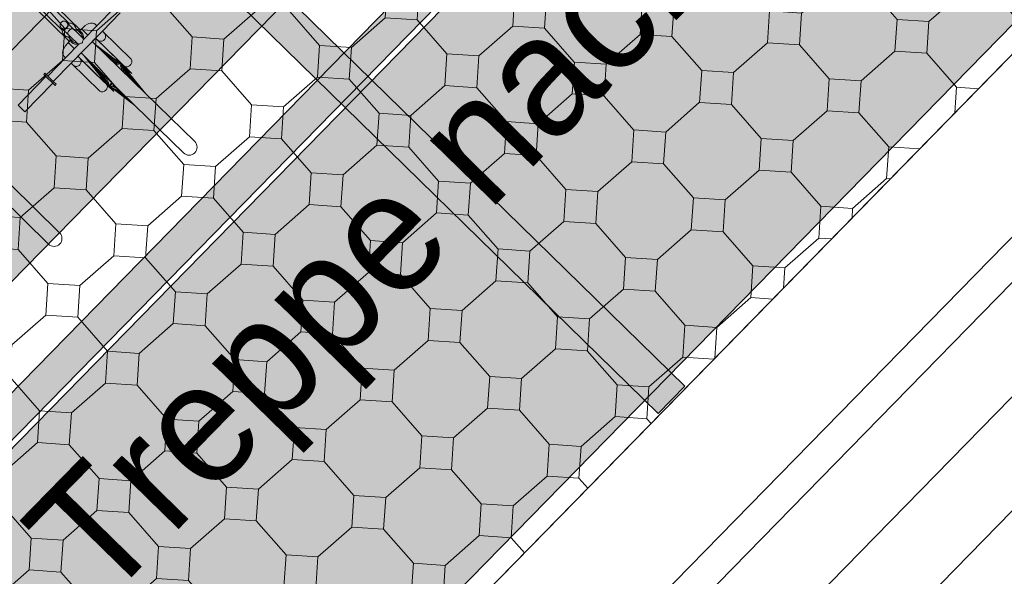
# Model space of a CAD drawing. Header units: metres. Extents: x -228 to 168, y -124 to 293.
# Tile 379 of 613: x 18.34 to 21.42, y 108.61 to 110.35. Entities that reach past the tile are written whole.
import ezdxf

# ---------------------------------------------------------------- set-up
doc = ezdxf.new("R2010")
doc.units = ezdxf.units.M
doc.header["$MEASUREMENT"] = 0
doc.linetypes.add('Wipeout_Contour', pattern=[1, 0, -1])
for name, color, linetype in [('Gebäude.3 _ UMGEBUNG', 7, 'Continuous'), ('Lageplan.2 _ 2D', 7, 'Continuous'), ('Staffage.4 _ STAFFAGE', 7, 'Continuous')]:
    doc.layers.add(name, color=color, linetype=linetype)
doc.styles.add('ERSTELLTER_STIL_1', font='txt')

msp = doc.modelspace()

# ---------------------------------------------------------------- hatches: boundary and pattern name
at = {"layer": 'Gebäude.3 _ UMGEBUNG', "linetype": 'Continuous', "lineweight": 18, "true_color": 0xf6f6e5}
msp.add_hatch(color=7, dxfattribs=at).paths.add_polyline_path([(-2.4802, 102.224), (0.2368, 99.5673), (11.5359, 111.1231), (17.0371, 105.744), (18.4354, 107.174), (17.193, 108.3899), (21.751, 113.0471), (19.4973, 115.2482), (18.8367, 114.5718), (15.4906, 117.8437), (8.4504, 110.6436), (7.0711, 111.9922)])
at = {"layer": 'Gebäude.3 _ UMGEBUNG', "linetype": 'Continuous', "lineweight": 18, "true_color": 0xbecd89}
h = msp.add_hatch(dxfattribs=at)
h.set_pattern_fill('Verband__Mosaik', color=63, style=0, pattern_type=2)
h.set_pattern_definition([(356.23798, (0, 0), (0.026245, 0.3991381), [0.1, -0.3]), (356.23798, (0.00656, 0.0998), (0.026245, 0.3991381), [0.1, -0.3]), (86.23798, (0, 0), (-0.3991381, 0.026245), [0.1, -0.3]), (86.23798, (0.0998, -0.00656), (-0.3991381, 0.026245), [0.1, -0.3]), (356.23798, (0.2127, 0.18645), (0.026245, 0.3991381), [0.1, -0.3]), (356.23798, (0.21925, 0.28623), (0.026245, 0.3991381), [0.1, -0.3]), (86.23798, (0.2127, 0.18645), (-0.3991381, 0.026245), [0.1, -0.3]), (86.23798, (0.31248, 0.1799), (-0.3991381, 0.026245), [0.1, -0.3]), (41.23798, (0.10635, 0.09322), (-0.18644654, 0.2126915), [0.14142136, -0.14142136]), (311.23798, (0.09978, -0.00656), (0.2126915, 0.18644654), [0.14142136, -0.14142136])])
h.paths.add_polyline_path([(18.4397, 107.1698), (22.3292, 111.1477), (18.8257, 114.5734), (14.9362, 110.5955)])
at = {"layer": 'Gebäude.3 _ UMGEBUNG', "linetype": 'Continuous', "lineweight": 18, "true_color": 0xd4d1c8}
msp.add_hatch(color=254, dxfattribs=at).paths.add_polyline_path([(20.846, 111.6006), (17.4882, 108.1665), (18.4261, 107.2493), (21.784, 110.6834)])
at = {"layer": 'Gebäude.3 _ UMGEBUNG', "linetype": 'Continuous', "lineweight": 18, "true_color": 0xcdbe89}
h = msp.add_hatch(dxfattribs=at)
h.set_pattern_fill('Dachschraffur_1', color=43, style=0, pattern_type=2)
h.set_pattern_definition([(225.6433, (29.1091, 101.6324), (-0.1787503, 0.174781), [])])
h.paths.add_polyline_path([(38.3258, 95.7535), (22.7388, 110.9944), (18.9354, 107.1047), (34.5224, 91.8638)])
at = {"layer": 'Lageplan.2 _ 2D', "linetype": 'Continuous', "lineweight": 18, "true_color": 0xeee9d8}
for points in [[(16.8248, 108.7369), (20.7182, 112.7186), (20.6467, 112.7886), (16.7533, 108.8068)], [(16.9184, 112.6308), (16.8345, 112.545), (20.3377, 109.1196), (20.4216, 109.2054)], [(17.449, 108.1528), (21.3297, 112.1215), (21.2548, 112.1947), (17.3742, 108.2259)]]:
    msp.add_hatch(color=254, dxfattribs=at).paths.add_polyline_path(points)

# ---------------------------------------------------------------- linework, layer by layer
at = {"layer": 'Staffage.4 _ STAFFAGE', "color": 9, "linetype": 'Continuous', "lineweight": 18}
for p, q in [((18.4921, 110.3427), (18.1549, 110.6724)), ((18.4711, 110.3212), (18.134, 110.6509)), ((18.465, 110.3398), (18.4646, 110.3378)), ((18.4646, 110.3378), (18.4646, 110.3357)), ((18.4646, 110.3357), (18.465, 110.3337)), ((18.4657, 110.3418), (18.465, 110.3398)), ((18.465, 110.3337), (18.4657, 110.3318)), ((18.4668, 110.3436), (18.4657, 110.3418)), ((18.4681, 110.3452), (18.4668, 110.3436)), ((18.4697, 110.3465), (18.4681, 110.3452)), ((18.4715, 110.3476), (18.4697, 110.3465)), ((18.4734, 110.3484), (18.4715, 110.3476)), ((18.4754, 110.3488), (18.4734, 110.3484)), ((18.4775, 110.3489), (18.4754, 110.3488)), ((18.4795, 110.3486), (18.4775, 110.3489)), ((18.4814, 110.3479), (18.4795, 110.3486)), ((18.4832, 110.3469), (18.4814, 110.3479)), ((18.4848, 110.3457), (18.4832, 110.3469)), ((18.4861, 110.3441), (18.4848, 110.3457)), ((18.539, 110.2926), (18.4848, 110.3457)), ((18.486, 110.3306), (18.487, 110.3324)), ((18.4871, 110.3424), (18.4861, 110.3441)), ((18.487, 110.3324), (18.4878, 110.3343)), ((18.4878, 110.3404), (18.4871, 110.3424)), ((18.4881, 110.3384), (18.4878, 110.3404)), ((18.4878, 110.3343), (18.4881, 110.3364)), ((18.4881, 110.3364), (18.4881, 110.3384)), ((18.4893, 110.3329), (18.4883, 110.3311)), ((18.4909, 110.3426), (18.4884, 110.3421)), ((18.489, 110.3415), (18.4898, 110.3405)), ((18.4899, 110.3346), (18.4893, 110.3329)), ((18.4898, 110.3405), (18.4903, 110.3393)), ((18.4904, 110.3363), (18.4899, 110.3346)), ((18.4903, 110.3393), (18.4905, 110.3378)), ((18.4905, 110.3378), (18.4904, 110.3363)), ((18.4947, 110.3427), (18.4909, 110.3426)), ((18.4984, 110.3422), (18.4947, 110.3427)), ((18.5019, 110.341), (18.4984, 110.3422)), ((18.5052, 110.3392), (18.5019, 110.341)), ((18.508, 110.3369), (18.5052, 110.3392)), ((18.5086, 110.3363), (18.508, 110.3369)), ((18.5104, 110.3341), (18.508, 110.3369)), ((18.511, 110.3335), (18.5086, 110.3363)), ((18.5123, 110.3308), (18.5104, 110.3341)), ((18.5129, 110.3303), (18.511, 110.3335)), ((18.5371, 110.2906), (18.5796, 110.334)), ((18.4657, 110.3318), (18.4667, 110.33)), ((18.4667, 110.33), (18.468, 110.3285)), ((18.468, 110.3285), (18.4696, 110.3272)), ((18.5223, 110.2754), (18.468, 110.3285)), ((18.4696, 110.3272), (18.4713, 110.3262)), ((18.4716, 110.325), (18.4711, 110.3224)), ((18.4711, 110.3224), (18.4711, 110.3186)), ((18.4711, 110.3186), (18.4717, 110.315)), ((18.4713, 110.3262), (18.4733, 110.3256)), ((18.4717, 110.315), (18.473, 110.3114)), ((18.4733, 110.3236), (18.4722, 110.3243)), ((18.473, 110.3114), (18.4749, 110.3082)), ((18.4733, 110.3256), (18.4753, 110.3253)), ((18.4745, 110.3231), (18.4733, 110.3236)), ((18.4759, 110.323), (18.4745, 110.3231)), ((18.4749, 110.3082), (18.4773, 110.3054)), ((18.4753, 110.3253), (18.4773, 110.3253)), ((18.4775, 110.3231), (18.4759, 110.323)), ((18.4773, 110.3253), (18.4794, 110.3258)), ((18.4778, 110.3049), (18.4773, 110.3054)), ((18.4773, 110.3054), (18.4802, 110.3031)), ((18.4792, 110.3236), (18.4775, 110.3231)), ((18.4778, 110.3049), (18.4807, 110.3025)), ((18.4809, 110.3243), (18.4792, 110.3236)), ((18.4794, 110.3258), (18.4813, 110.3265)), ((18.4802, 110.3031), (18.4834, 110.3013)), ((18.4807, 110.3025), (18.484, 110.3007)), ((18.4826, 110.3253), (18.4809, 110.3243)), ((18.4813, 110.3265), (18.4831, 110.3276)), ((18.4842, 110.3265), (18.4826, 110.3253)), ((18.4831, 110.3276), (18.4847, 110.329)), ((18.4834, 110.3013), (18.4869, 110.3001)), ((18.4858, 110.3279), (18.4842, 110.3265)), ((18.4847, 110.329), (18.486, 110.3306)), ((18.4871, 110.3295), (18.4858, 110.3279)), ((18.4883, 110.3311), (18.4871, 110.3295)), ((18.4886, 110.3122), (18.4885, 110.3107)), ((18.4885, 110.3107), (18.4886, 110.3093)), ((18.489, 110.3139), (18.4886, 110.3122)), ((18.4886, 110.3093), (18.4891, 110.3081)), ((18.4897, 110.3156), (18.489, 110.3139)), ((18.4891, 110.3081), (18.4898, 110.3071)), ((18.4907, 110.3173), (18.4897, 110.3156)), ((18.4919, 110.319), (18.4907, 110.3173)), ((18.4933, 110.3205), (18.4919, 110.319)), ((18.4948, 110.322), (18.4933, 110.3205)), ((18.4965, 110.3232), (18.4948, 110.322)), ((18.4981, 110.3242), (18.4965, 110.3232)), ((18.4998, 110.3249), (18.4981, 110.3242)), ((18.4988, 110.2172), (18.5967, 110.3173)), ((18.5015, 110.3254), (18.4998, 110.3249)), ((18.503, 110.3256), (18.5015, 110.3254)), ((18.5044, 110.3254), (18.503, 110.3256)), ((18.5056, 110.325), (18.5044, 110.3254)), ((18.5066, 110.3243), (18.5056, 110.325)), ((18.5136, 110.3273), (18.5123, 110.3308)), ((18.5141, 110.3268), (18.5129, 110.3303)), ((18.5142, 110.3236), (18.5136, 110.3273)), ((18.5137, 110.3173), (18.5142, 110.3199)), ((18.5148, 110.3231), (18.5141, 110.3268)), ((18.5142, 110.3199), (18.5142, 110.3236)), ((18.5143, 110.3168), (18.5147, 110.3193)), ((18.528, 110.3118), (18.5144, 110.325)), ((18.5147, 110.3193), (18.5148, 110.3231)), ((18.5211, 110.3199), (18.5194, 110.3202)), ((18.5247, 110.3188), (18.5211, 110.3199)), ((18.5279, 110.317), (18.5247, 110.3188)), ((18.5255, 110.3183), (18.5318, 110.3248)), ((18.5308, 110.3146), (18.5279, 110.317)), ((18.53, 110.3095), (18.528, 110.3118)), ((18.5315, 110.3068), (18.53, 110.3095)), ((18.5332, 110.3118), (18.5308, 110.3146)), ((18.5314, 110.3141), (18.5308, 110.3146)), ((18.5338, 110.3113), (18.5314, 110.3141)), ((18.5325, 110.304), (18.5315, 110.3068)), ((18.5318, 110.3248), (18.5516, 110.3054)), ((18.5331, 110.3009), (18.5325, 110.304)), ((18.5351, 110.3086), (18.5332, 110.3118)), ((18.5356, 110.308), (18.5338, 110.3113)), ((18.5363, 110.3051), (18.5351, 110.3086)), ((18.5369, 110.3045), (18.5356, 110.308)), ((18.537, 110.3014), (18.5363, 110.3051)), ((18.5375, 110.3008), (18.5369, 110.3045)), ((18.537, 110.2976), (18.537, 110.3014)), ((18.6029, 110.3113), (18.6045, 110.3094)), ((18.6045, 110.3094), (18.6058, 110.3072)), ((18.6058, 110.3072), (18.6066, 110.3048)), ((18.6066, 110.3048), (18.6071, 110.3023)), ((18.6071, 110.3023), (18.607, 110.2997)), ((18.4817, 110.2339), (18.5242, 110.2774)), ((18.484, 110.3007), (18.4875, 110.2996)), ((18.4869, 110.3001), (18.4906, 110.2995)), ((18.4875, 110.2996), (18.4912, 110.299)), ((18.5028, 110.286), (18.4893, 110.2993)), ((18.4899, 110.2819), (18.4962, 110.2884)), ((18.4899, 110.2819), (18.5097, 110.2625)), ((18.4906, 110.2995), (18.4944, 110.2997)), ((18.4912, 110.299), (18.495, 110.2991)), ((18.4942, 110.2945), (18.4945, 110.2927)), ((18.4944, 110.2997), (18.4969, 110.3002)), ((18.4945, 110.2927), (18.4958, 110.2892)), ((18.495, 110.2991), (18.4975, 110.2996)), ((18.4958, 110.2892), (18.4976, 110.286)), ((18.4976, 110.286), (18.5, 110.2832)), ((18.5, 110.2832), (18.5029, 110.2808)), ((18.5006, 110.2826), (18.5, 110.2832)), ((18.5006, 110.2826), (18.5035, 110.2803)), ((18.5028, 110.286), (18.5052, 110.2841)), ((18.5029, 110.2808), (18.5062, 110.279)), ((18.5035, 110.2803), (18.5067, 110.2785)), ((18.5052, 110.2841), (18.5079, 110.2826)), ((18.5062, 110.279), (18.5097, 110.2778)), ((18.5067, 110.2785), (18.5103, 110.2773)), ((18.5079, 110.2826), (18.5107, 110.2817)), ((18.5097, 110.2778), (18.5134, 110.2773)), ((18.5103, 110.2773), (18.514, 110.2767)), ((18.5107, 110.2817), (18.5138, 110.2812)), ((18.5134, 110.2773), (18.5172, 110.2774)), ((18.5138, 110.2812), (18.5163, 110.2813)), ((18.514, 110.2767), (18.5177, 110.2769)), ((18.5172, 110.2774), (18.5197, 110.2779)), ((18.5177, 110.2769), (18.5203, 110.2774)), ((18.5242, 110.2774), (18.5255, 110.2782)), ((18.5255, 110.2782), (18.5272, 110.279)), ((18.5272, 110.279), (18.5293, 110.2796)), ((18.5293, 110.2796), (18.5317, 110.2801)), ((18.5317, 110.2801), (18.5343, 110.2805)), ((18.533, 110.2984), (18.5331, 110.3009)), ((18.5343, 110.2805), (18.5346, 110.2831)), ((18.5346, 110.2831), (18.535, 110.2854)), ((18.535, 110.2854), (18.5356, 110.2875)), ((18.5356, 110.2875), (18.5363, 110.2893)), ((18.5363, 110.2893), (18.5371, 110.2906)), ((18.5365, 110.2951), (18.537, 110.2976)), ((18.537, 110.2945), (18.5375, 110.2971)), ((18.5375, 110.2971), (18.5375, 110.3008)), ((18.5652, 110.2852), (18.7333, 110.1208)), ((18.6192, 110.2414), (18.5735, 110.277)), ((18.5757, 110.2959), (18.6889, 110.1852)), ((18.642, 110.2241), (18.5773, 110.2734)), ((18.5838, 110.2883), (18.5819, 110.2899)), ((18.5861, 110.287), (18.5838, 110.2883)), ((18.5885, 110.2862), (18.5861, 110.287)), ((18.591, 110.2859), (18.5885, 110.2862)), ((18.5936, 110.2859), (18.591, 110.2859)), ((18.5961, 110.2864), (18.5936, 110.2859)), ((18.5985, 110.2874), (18.5961, 110.2864)), ((18.6007, 110.2887), (18.5985, 110.2874)), ((18.6027, 110.2904), (18.6007, 110.2887)), ((18.6044, 110.2925), (18.6027, 110.2904)), ((18.6057, 110.2947), (18.6044, 110.2925)), ((18.6066, 110.2972), (18.6057, 110.2947)), ((18.607, 110.2997), (18.6066, 110.2972)), ((18.5303, 110.2494), (18.6983, 110.0851)), ((18.5944, 110.1728), (18.5386, 110.2412)), ((18.6422, 110.2239), (18.5902, 110.2608)), ((18.622, 110.2343), (18.6046, 110.2466)), ((18.6125, 110.2397), (18.6094, 110.242)), ((18.6446, 110.2215), (18.6107, 110.2407)), ((18.5069, 110.2096), (18.505, 110.2112)), ((18.5092, 110.2084), (18.5069, 110.2096)), ((18.5216, 110.2087), (18.5192, 110.2078)), ((18.5198, 110.2387), (18.633, 110.128)), ((18.5238, 110.2101), (18.5216, 110.2087)), ((18.5258, 110.2118), (18.5238, 110.2101)), ((18.5275, 110.2138), (18.5258, 110.2118)), ((18.526, 110.2327), (18.5276, 110.2307)), ((18.5288, 110.2161), (18.5275, 110.2138)), ((18.5276, 110.2307), (18.5289, 110.2285)), ((18.5297, 110.2185), (18.5288, 110.2161)), ((18.5289, 110.2285), (18.5297, 110.2262)), ((18.5297, 110.2262), (18.5302, 110.2236)), ((18.5301, 110.2211), (18.5297, 110.2185)), ((18.5302, 110.2236), (18.5301, 110.2211)), ((18.5975, 110.1697), (18.5417, 110.2382)), ((18.6018, 110.1655), (18.5537, 110.2265)), ((18.5793, 110.1991), (18.5709, 110.2096)), ((18.6437, 110.2182), (18.6199, 110.2317)), ((18.6404, 110.2162), (18.6263, 110.2254)), ((18.6431, 110.217), (18.6341, 110.2236)), ((18.6489, 110.2173), (18.6364, 110.2156)), ((18.6389, 110.2341), (18.6475, 110.2215)), ((18.6481, 110.214), (18.6393, 110.2128)), ((18.6438, 110.2177), (18.6417, 110.2194)), ((18.642, 110.2241), (18.6442, 110.2219)), ((18.6446, 110.2185), (18.6426, 110.2165)), ((18.6437, 110.222), (18.644, 110.2222)), ((18.6437, 110.2182), (18.6468, 110.2193)), ((18.6441, 110.2218), (18.6442, 110.2219)), ((18.6446, 110.2215), (18.6468, 110.2193)), ((18.6475, 110.2215), (18.6461, 110.2201)), ((18.6475, 110.2215), (18.6761, 110.1935)), ((18.6481, 110.214), (18.6514, 110.2149)), ((18.6489, 110.2173), (18.6514, 110.2149)), ((18.6546, 110.2118), (18.6536, 110.2085)), ((18.6546, 110.2118), (18.657, 110.2094)), ((18.657, 110.2094), (18.6665, 110.1861)), ((18.413, 110.1822), (18.4486, 110.1474)), ((18.5116, 110.2076), (18.5092, 110.2084)), ((18.5141, 110.2072), (18.5116, 110.2076)), ((18.5167, 110.2073), (18.5141, 110.2072)), ((18.5192, 110.2078), (18.5167, 110.2073)), ((18.578, 110.2007), (18.573, 110.2076)), ((18.6074, 110.1601), (18.5734, 110.2072)), ((18.5929, 110.1742), (18.5835, 110.1861)), ((18.6077, 110.165), (18.5867, 110.1942)), ((18.5917, 110.1873), (18.5895, 110.1915)), ((18.6134, 110.1542), (18.5986, 110.1826)), ((18.6536, 110.2085), (18.6603, 110.1922)), ((18.661, 110.2055), (18.6598, 110.2025)), ((18.6598, 110.2024), (18.6805, 110.1724)), ((18.661, 110.2055), (18.663, 110.2035)), ((18.663, 110.2035), (18.6926, 110.1606)), ((18.6673, 110.2067), (18.6657, 110.2079)), ((18.6673, 110.1993), (18.6667, 110.1982)), ((18.6673, 110.1993), (18.6687, 110.1979)), ((18.6702, 110.1875), (18.6677, 110.185)), ((18.6687, 110.1979), (18.7139, 110.1398)), ((18.6709, 110.1864), (18.6705, 110.1823)), ((18.6728, 110.194), (18.6723, 110.1934)), ((18.6728, 110.194), (18.6734, 110.1933)), ((18.6734, 110.1933), (18.728, 110.126)), ((18.6761, 110.1935), (18.6746, 110.192)), ((18.6747, 110.1921), (18.6762, 110.1906)), ((18.6762, 110.1906), (18.6757, 110.1905)), ((18.6889, 110.1852), (18.6761, 110.1935)), ((18.6762, 110.1906), (18.6765, 110.1902)), ((18.6762, 110.1899), (18.6766, 110.1903)), ((18.6768, 110.1901), (18.6763, 110.1897)), ((18.6766, 110.1903), (18.6768, 110.1901)), ((18.6768, 110.1901), (18.7333, 110.1208)), ((18.6768, 110.19), (18.6788, 110.1881)), ((18.6777, 110.189), (18.6778, 110.1891)), ((18.6788, 110.1881), (18.6785, 110.1879)), ((18.6788, 110.1881), (18.6967, 110.1657)), ((18.4258, 110.1767), (18.4429, 110.16)), ((18.5958, 110.1686), (18.5829, 110.1769)), ((18.5929, 110.1742), (18.5931, 110.1743)), ((18.5929, 110.1742), (18.5956, 110.1716)), ((18.5942, 110.173), (18.5941, 110.173)), ((18.5944, 110.1728), (18.5948, 110.173)), ((18.5951, 110.1726), (18.5948, 110.1723)), ((18.5957, 110.1719), (18.5956, 110.1716)), ((18.5972, 110.1701), (18.5958, 110.1686)), ((18.5958, 110.1686), (18.6244, 110.1406)), ((18.5966, 110.1706), (18.5963, 110.1712)), ((18.5966, 110.1706), (18.5972, 110.17)), ((18.5966, 110.1706), (18.5967, 110.1706)), ((18.5975, 110.1697), (18.5979, 110.1693)), ((18.5979, 110.1693), (18.5984, 110.1698)), ((18.6024, 110.1753), (18.6012, 110.1741)), ((18.6018, 110.1655), (18.6031, 110.1642)), ((18.6031, 110.1642), (18.6037, 110.1652)), ((18.6167, 110.1551), (18.6063, 110.175)), ((18.6074, 110.1601), (18.6093, 110.1582)), ((18.6093, 110.1582), (18.6102, 110.1603)), ((18.6098, 110.1507), (18.611, 110.1492)), ((18.6134, 110.1542), (18.6157, 110.1519)), ((18.6157, 110.1519), (18.6167, 110.1551)), ((18.6192, 110.1485), (18.6262, 110.1557)), ((18.6192, 110.1485), (18.6216, 110.1461)), ((18.6216, 110.1461), (18.6286, 110.1532)), ((18.6328, 110.1492), (18.6281, 110.1444)), ((18.631, 110.1474), (18.6383, 110.1438)), ((18.6833, 110.174), (18.6975, 110.1559)), ((18.6951, 110.1589), (18.6961, 110.1572)), ((18.6272, 110.1448), (18.624, 110.1438)), ((18.624, 110.1438), (18.6264, 110.1415)), ((18.6258, 110.1421), (18.6244, 110.1406)), ((18.6244, 110.1406), (18.633, 110.128)), ((18.6264, 110.1415), (18.6551, 110.1273)), ((18.627, 110.1412), (18.6277, 110.1406)), ((18.6272, 110.1448), (18.6474, 110.1349)), ((18.6279, 110.1407), (18.6274, 110.1405)), ((18.6274, 110.1405), (18.63, 110.1379)), ((18.6285, 110.1449), (18.6314, 110.1428)), ((18.6293, 110.1386), (18.6772, 110.1057)), ((18.6298, 110.1462), (18.6432, 110.137)), ((18.63, 110.1379), (18.6922, 110.0911)), ((18.642, 110.1338), (18.6639, 110.1188)), ((18.6421, 110.1288), (18.6983, 110.0851)), ((18.6458, 110.1319), (18.6569, 110.1236)), ((18.6552, 110.1248), (18.6635, 110.1191))]:
    msp.add_line(p, q, dxfattribs=at)
at = {"layer": 'Staffage.4 _ STAFFAGE', "color": 9, "linetype": 'Continuous', "lineweight": 18, "flags": 128}
msp.add_lwpolyline([(18.6355, 110.3912), (18.5796, 110.334), (18.5751, 110.3384), (18.5709, 110.3413), (18.5657, 110.343), (18.5598, 110.343), (18.5548, 110.3417), (18.5499, 110.3394), (18.5431, 110.3349), (18.5356, 110.3285), (18.5283, 110.3212), (18.4208, 110.4264)], dxfattribs=at)
for points in [[(18.3847, 110.392), (18.4934, 110.2855), (18.4863, 110.2781), (18.4799, 110.2701), (18.4748, 110.2613), (18.4728, 110.2559), (18.4722, 110.2501), (18.4735, 110.2441), (18.4772, 110.2383), (18.4817, 110.2339), (18.4258, 110.1767), (18.4165, 110.1858), (18.413, 110.1822), (18.4202, 110.1753), (18.3328, 110.0859), (18.3541, 110.065), (18.4415, 110.1544), (18.4486, 110.1474), (18.4521, 110.151), (18.4429, 110.16), (18.4988, 110.2172), (18.5888, 110.1292), (18.5932, 110.127), (18.5986, 110.1272), (18.6031, 110.1291), (18.6072, 110.1323), (18.6106, 110.137), (18.6121, 110.141), (18.6124, 110.1432), (18.6119, 110.1471), (18.611, 110.1492), (18.633, 110.128), (18.6243, 110.1406), (18.6257, 110.1421), (18.63, 110.1379), (18.6983, 110.0851), (18.8508, 109.936, 0.995646), (18.886, 109.9715), (18.7318, 110.1223), (18.6788, 110.1881), (18.6746, 110.192), (18.6761, 110.1935), (18.6889, 110.1852), (18.6665, 110.2073), (18.6691, 110.2059), (18.6711, 110.2055), (18.6732, 110.2054), (18.6755, 110.2058), (18.6778, 110.2066), (18.68, 110.2077), (18.6821, 110.2092), (18.6841, 110.2109), (18.6858, 110.2129), (18.6883, 110.2173), (18.689, 110.2196), (18.6893, 110.2219), (18.689, 110.225), (18.6879, 110.2278), (18.6867, 110.2293), (18.5967, 110.3173), (18.6526, 110.3745)], [(18.2752, 109.7995), (18.4277, 109.6504, 0.995646), (18.463, 109.6858), (18.3087, 109.8367)]]:
    msp.add_lwpolyline(points, format="xyb", dxfattribs=at)
for points in [[(18.5652, 110.2852), (18.5757, 110.2959), (18.6389, 110.2341), (18.6475, 110.2215), (18.6461, 110.2201), (18.642, 110.2241), (18.5735, 110.277)], [(18.5198, 110.2387), (18.5303, 110.2494), (18.5399, 110.24), (18.5929, 110.1742), (18.5972, 110.1701), (18.5958, 110.1686), (18.5829, 110.1769)]]:
    msp.add_lwpolyline(points, close=True, dxfattribs=at)

# ---------------------------------------------------------------- next in the draw order: wipeouts: each hides what was drawn before it
at = {"color": 254, "linetype": 'Wipeout_Contour', "lineweight": 0, "ltscale": 454.79586}
msp.add_wipeout([(19.8488, 107.0823), (24.4959, 102.5384), (35.1004, 113.3837), (30.4533, 117.9276)], dxfattribs=at).dxf.layer = 'Gebäude.3 _ UMGEBUNG'

# ---------------------------------------------------------------- next in the draw order: linework, layer by layer
at = {"layer": 'Gebäude.3 _ UMGEBUNG', "color": 7, "linetype": 'Wipeout_Contour', "lineweight": 18, "flags": 128}
msp.add_lwpolyline([(19.8488, 107.0823), (24.4959, 102.5384), (35.1004, 113.3837), (30.4533, 117.9276)], close=True, dxfattribs=at)
at = {"layer": 'Gebäude.3 _ UMGEBUNG', "color": 9, "linetype": 'Continuous', "lineweight": 18, "flags": 128}
for points in [[(-2.4802, 102.224), (0.2368, 99.5673), (11.5359, 111.1231), (17.0371, 105.744), (18.4354, 107.174), (17.193, 108.3899), (21.751, 113.0471), (19.4973, 115.2482), (18.8367, 114.5718), (15.4906, 117.8437), (8.4504, 110.6436), (7.0711, 111.9922)], [(18.4397, 107.1698), (22.3292, 111.1477), (18.8257, 114.5734), (14.9362, 110.5955)], [(38.3258, 95.7535), (34.5224, 91.8638), (18.9354, 107.1047), (22.7388, 110.9944)]]:
    msp.add_lwpolyline(points, close=True, dxfattribs=at)
at = {"layer": 'Gebäude.3 _ UMGEBUNG', "color": 8, "linetype": 'Continuous', "lineweight": 18, "flags": 128}
msp.add_lwpolyline([(42.9167, 100.0196), (26.8292, 115.7498), (18.4397, 107.1698), (34.5272, 91.4395)], close=True, dxfattribs=at)
at = {"layer": 'Gebäude.3 _ UMGEBUNG', "color": 47, "linetype": 'Continuous', "lineweight": 18, "true_color": 0x7e7559, "flags": 128}
msp.add_lwpolyline([(20.846, 111.6006), (17.4882, 108.1665), (18.4261, 107.2493), (21.784, 110.6834)], close=True, dxfattribs=at)
at = {"layer": 'Lageplan.2 _ 2D', "color": 8, "linetype": 'Continuous', "lineweight": 18, "flags": 128}
for points in [[(16.8248, 108.7369), (20.7182, 112.7186), (20.6467, 112.7886), (16.7533, 108.8068)], [(16.9184, 112.6308), (16.8345, 112.545), (20.3377, 109.1196), (20.4216, 109.2054)], [(17.449, 108.1528), (21.3297, 112.1215), (21.2548, 112.1947), (17.3742, 108.2259)]]:
    msp.add_lwpolyline(points, close=True, dxfattribs=at)

# ---------------------------------------------------------------- next in the draw order: texts
at = {"layer": 'Gebäude.3 _ UMGEBUNG', "color": 46, "linetype": 'Continuous', "lineweight": 18, "true_color": 0x7e5900, "insert": (19.625, 110.1009), "char_height": 0.375, "attachment_point": 2, "rotation": 45.6433, "style": 'ERSTELLTER_STIL_1'}
msp.add_mtext('\\A1;{\\pqc;\\fFrutiger LT 47 LightCn|b0|i0|c0|p0;\\W1.000000;Treppe nach UG}', dxfattribs=at)

doc.saveas('drawing.dxf')
